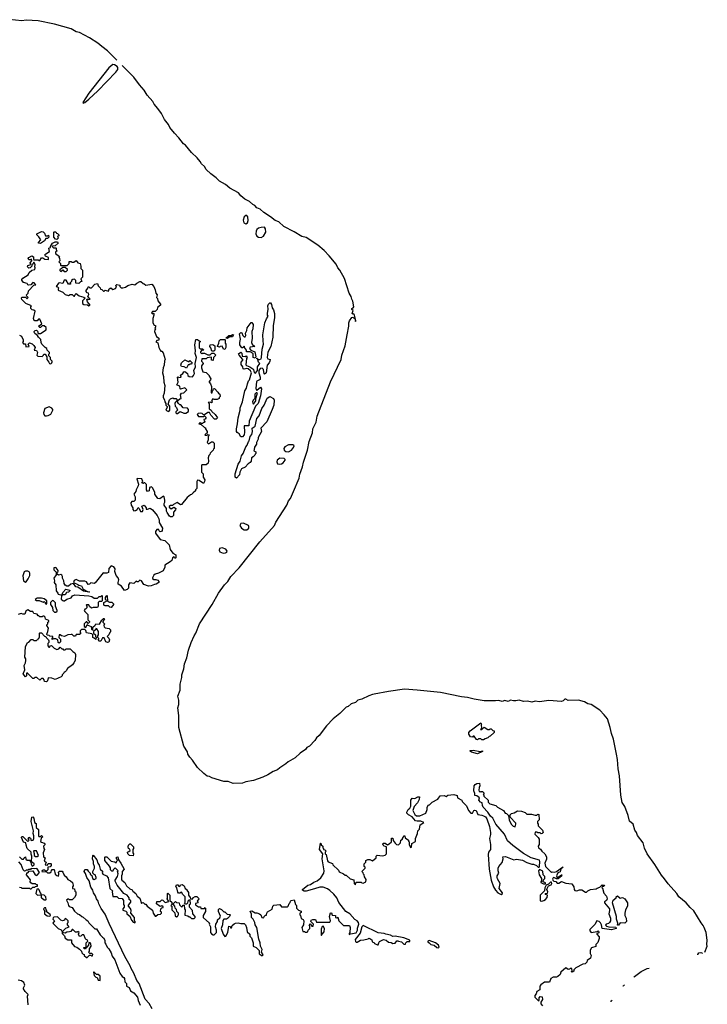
# Model space of a CAD drawing. Extents: x 2472589 to 2662339, y 701009 to 849030.
# Tile 282 of 406: x 2526639 to 2534743, y 817570 to 829181. Entities that reach past the tile are written whole.
import ezdxf

# ---------------------------------------------------------------- set-up
doc = ezdxf.new("R2010")
doc.units = 0

msp = doc.modelspace()

# ---------------------------------------------------------------- linework, layer by layer
at = {"layer": '0CON05XD'}
for points in [[(2527784, 828704), (2527675, 828815), (2527605, 828864), (2527560, 828905), (2527463, 828967), (2527345, 829029), (2527305, 829038), (2527245, 829071), (2527048, 829128), (2526855, 829166), (2526715, 829174), (2526665, 829169), (2526515, 829181)], [(2527388, 828198), (2527405, 828204), (2527455, 828242), (2527558, 828342), (2527770, 828560), (2527795, 828595), (2527795, 828615), (2527787, 828627), (2527755, 828648), (2527735, 828651), (2527689, 828611), (2527454, 828316), (2527384, 828205), (2527388, 828198)], [(2534715, 818185), (2534743, 818255), (2534738, 818275), (2534743, 818325), (2534728, 818415), (2534708, 818475), (2534695, 818498), (2534669, 818529), (2534585, 818670), (2534540, 818710), (2534494, 818765), (2534408, 818838), (2534385, 818877), (2534280, 818990), (2534240, 819050), (2534202, 819092), (2534125, 819220), (2534034, 819344), (2534001, 819411), (2533986, 819475), (2533921, 819561), (2533910, 819595), (2533888, 819625), (2533868, 819695), (2533828, 819728), (2533811, 819795), (2533771, 819901), (2533739, 819949), (2533725, 820035), (2533707, 820265), (2533691, 820345), (2533685, 820458), (2533671, 820521), (2533639, 820695), (2533612, 820762), (2533599, 820835), (2533565, 820935), (2533527, 820985), (2533475, 821038), (2533374, 821105), (2533334, 821114), (2533295, 821135), (2533226, 821155), (2533105, 821153), (2533075, 821166), (2533064, 821166), (2533045, 821147), (2533025, 821141), (2532875, 821153), (2532765, 821138), (2532715, 821146), (2532675, 821134), (2532625, 821145), (2532575, 821141), (2532525, 821157), (2532485, 821148), (2532459, 821149), (2532425, 821157), (2532395, 821142), (2532355, 821153), (2532325, 821142), (2532285, 821154), (2532245, 821147), (2532115, 821147), (2531996, 821166), (2531915, 821188), (2531845, 821194), (2531600, 821245), (2531325, 821275), (2531175, 821284), (2530985, 821260), (2530815, 821225), (2530795, 821224), (2530753, 821207), (2530672, 821168), (2530625, 821158), (2530595, 821129), (2530545, 821113), (2530509, 821081), (2530485, 821072), (2530412, 820998), (2530333, 820937), (2530255, 820854), (2530169, 820741), (2530135, 820710), (2530118, 820682), (2530056, 820614), (2530023, 820597), (2530006, 820574), (2529945, 820531), (2529885, 820475), (2529801, 820429), (2529776, 820404), (2529705, 820359), (2529677, 820333), (2529625, 820315), (2529565, 820275), (2529505, 820249), (2529395, 820208), (2529305, 820194), (2529265, 820177), (2529155, 820175), (2529097, 820197), (2529045, 820198), (2528905, 820241), (2528875, 820255), (2528850, 820260), (2528810, 820290), (2528733, 820363), (2528675, 820449), (2528642, 820482), (2528620, 820520), (2528615, 820545), (2528574, 820614), (2528516, 820835), (2528514, 820974), (2528504, 821065), (2528514, 821105), (2528515, 821155), (2528503, 821205), (2528528, 821275), (2528528, 821345), (2528550, 821425), (2528548, 821455), (2528573, 821525), (2528579, 821585), (2528610, 821655), (2528627, 821745), (2528659, 821835), (2528694, 821915), (2528714, 821945), (2528756, 822055), (2528907, 822283), (2528982, 822418), (2529052, 822518), (2529091, 822555), (2529102, 822575), (2529126, 822614), (2529225, 822715), (2529467, 823023), (2529641, 823215), (2529656, 823254), (2529788, 823455), (2529807, 823505), (2529829, 823535), (2529866, 823615), (2529931, 823775), (2529939, 823821), (2529971, 823909), (2529983, 823963), (2530030, 824105), (2530052, 824208), (2530090, 824310), (2530095, 824355), (2530132, 824435), (2530143, 824507), (2530300, 824910), (2530428, 825175), (2530435, 825225), (2530475, 825335), (2530500, 825465), (2530519, 825565), (2530516, 825605), (2530525, 825628), (2530555, 825668), (2530565, 825672), (2530588, 825658), (2530595, 825620), (2530600, 825635), (2530585, 825698), (2530575, 825710), (2530565, 825708), (2530558, 825715), (2530570, 825750), (2530555, 825762), (2530554, 825775), (2530568, 825782), (2530576, 825794), (2530565, 825861), (2530553, 825883), (2530545, 825916), (2530521, 825955), (2530465, 826129), (2530412, 826225), (2530387, 826255), (2530368, 826298), (2530288, 826395), (2530227, 826457), (2530151, 826521), (2530015, 826612), (2529965, 826625), (2529875, 826677), (2529753, 826743), (2529693, 826795), (2529651, 826811), (2529596, 826856), (2529515, 826906), (2529474, 826945), (2529433, 826963), (2529410, 826990), (2529385, 827003), (2529348, 827038), (2529293, 827063), (2529244, 827104), (2529217, 827137), (2529117, 827195), (2529065, 827236), (2528995, 827275), (2528956, 827316), (2528893, 827363), (2528837, 827415), (2528818, 827448), (2528780, 827480), (2528767, 827507), (2528730, 827550), (2528663, 827613), (2528591, 827699), (2528569, 827715), (2528516, 827786), (2528462, 827842), (2528409, 827909), (2528392, 827945), (2528345, 828005), (2528308, 828075), (2528268, 828135), (2528223, 828185), (2528206, 828216), (2528142, 828292), (2528105, 828350), (2528051, 828411), (2527985, 828501), (2527847, 828641)], [(2529305, 826774), (2529324, 826786), (2529332, 826812), (2529328, 826855), (2529315, 826873), (2529305, 826873), (2529286, 826855), (2529272, 826815), (2529281, 826785), (2529305, 826774)], [(2529485, 826614), (2529512, 826628), (2529538, 826675), (2529537, 826715), (2529525, 826734), (2529485, 826731), (2529455, 826722), (2529435, 826705), (2529426, 826685), (2529422, 826655), (2529435, 826628), (2529455, 826617), (2529485, 826614)], [(2526885, 826540), (2526860, 826545), (2526860, 826555), (2526888, 826585), (2526865, 826620), (2526842, 826642), (2526840, 826655), (2526895, 826682), (2526915, 826678), (2526930, 826665), (2526942, 826632), (2526965, 826630), (2526978, 826638), (2526980, 826615), (2526965, 826600), (2526945, 826600), (2526929, 826571), (2526885, 826540)], [(2527075, 826590), (2527062, 826592), (2527040, 826615), (2527040, 826675), (2527045, 826680), (2527065, 826680), (2527072, 826662), (2527085, 826660), (2527100, 826645), (2527098, 826632), (2527080, 826625), (2527088, 826618), (2527090, 826605), (2527075, 826590)], [(2526635, 825462), (2526658, 825448), (2526680, 825405), (2526680, 825385), (2526673, 825373), (2526685, 825360), (2526708, 825358), (2526712, 825322), (2526750, 825325), (2526740, 825355), (2526755, 825370), (2526785, 825360), (2526805, 825340), (2526820, 825315), (2526810, 825285), (2526838, 825278), (2526848, 825255), (2526840, 825225), (2526852, 825212), (2526905, 825210), (2526920, 825225), (2526922, 825238), (2526938, 825238), (2526960, 825205), (2526958, 825175), (2526982, 825142), (2526990, 825125), (2527005, 825122), (2527017, 825133), (2527020, 825145), (2527020, 825155), (2527003, 825173), (2527000, 825195), (2526980, 825215), (2526980, 825235), (2526990, 825245), (2526990, 825255), (2526963, 825283), (2526960, 825305), (2526940, 825315), (2526898, 825355), (2526890, 825375), (2526888, 825408), (2526860, 825435), (2526848, 825458), (2526815, 825480), (2526810, 825495), (2526810, 825505), (2526820, 825515), (2526835, 825518), (2526848, 825508), (2526855, 825480), (2526885, 825480), (2526950, 825525), (2526952, 825552), (2526925, 825572), (2526905, 825570), (2526885, 825550), (2526875, 825550), (2526860, 825565), (2526900, 825595), (2526875, 825650), (2526862, 825648), (2526845, 825630), (2526815, 825630), (2526810, 825635), (2526802, 825655), (2526820, 825745), (2526807, 825757), (2526785, 825760), (2526770, 825775), (2526770, 825795), (2526778, 825808), (2526712, 825832), (2526665, 825880), (2526658, 825895), (2526665, 825908), (2526705, 825910), (2526722, 825892), (2526728, 825892), (2526738, 825905), (2526722, 825922), (2526720, 825935), (2526740, 825955), (2526742, 825985), (2526805, 826050), (2526830, 826055), (2526808, 826078), (2526795, 826080), (2526770, 826055), (2526745, 826050), (2526734, 826054), (2526725, 826068), (2526685, 826082), (2526663, 826107), (2526663, 826117), (2526675, 826132), (2526739, 826171), (2526752, 826198), (2526782, 826228), (2526817, 826233), (2526822, 826255), (2526818, 826265), (2526820, 826295), (2526805, 826320), (2526798, 826302), (2526782, 826288), (2526780, 826275), (2526760, 826255), (2526745, 826250), (2526730, 826265), (2526735, 826280), (2526768, 826292), (2526760, 826315), (2526780, 826335), (2526778, 826358), (2526765, 826350), (2526745, 826350), (2526738, 826365), (2526745, 826378), (2526783, 826397), (2526800, 826385), (2526800, 826355), (2526805, 826350), (2526855, 826350), (2526865, 826340), (2526875, 826340), (2526895, 826372), (2526912, 826372), (2526935, 826358), (2526977, 826353), (2526978, 826378), (2526943, 826393), (2526933, 826407), (2526945, 826420), (2526990, 826445), (2526980, 826485), (2527000, 826495), (2527000, 826505), (2527024, 826546), (2527055, 826560), (2527085, 826560), (2527090, 826545), (2527058, 826512), (2527025, 826510), (2527020, 826505), (2527035, 826490), (2527065, 826490), (2527070, 826485), (2527070, 826465), (2527080, 826455), (2527062, 826438), (2527060, 826425), (2527107, 826387), (2527100, 826375), (2527107, 826367), (2527110, 826335), (2527100, 826325), (2527120, 826305), (2527120, 826285), (2527125, 826280), (2527197, 826283), (2527220, 826305), (2527222, 826328), (2527245, 826330), (2527255, 826320), (2527275, 826320), (2527305, 826340), (2527322, 826312), (2527350, 826305), (2527360, 826275), (2527360, 826245), (2527378, 826225), (2527380, 826165), (2527380, 826145), (2527360, 826125), (2527370, 826095), (2527355, 826090), (2527335, 826070), (2527302, 826072), (2527300, 826105), (2527285, 826120), (2527263, 826117), (2527250, 826105), (2527248, 826092), (2527230, 826075), (2527240, 826065), (2527235, 826060), (2527215, 826060), (2527185, 826110), (2527162, 826108), (2527145, 826070), (2527105, 826078), (2527095, 826072), (2527070, 826035), (2527085, 826030), (2527100, 826015), (2527090, 826005), (2527092, 825992), (2527145, 825968), (2527175, 825938), (2527215, 825928), (2527235, 825940), (2527255, 825940), (2527275, 825920), (2527285, 825920), (2527292, 825938), (2527305, 825950), (2527340, 825925), (2527395, 825910), (2527410, 825895), (2527380, 825865), (2527378, 825835), (2527395, 825820), (2527437, 825817), (2527455, 825808), (2527470, 825815), (2527438, 825855), (2527428, 825882), (2527435, 825890), (2527445, 825882), (2527470, 825885), (2527440, 825915), (2527452, 825938), (2527450, 825955), (2527435, 825960), (2527420, 825975), (2527422, 825988), (2527440, 826015), (2527445, 826030), (2527455, 826030), (2527465, 826020), (2527485, 826020), (2527525, 826060), (2527555, 826070), (2527562, 826042), (2527588, 826018), (2527592, 826002), (2527608, 825998), (2527625, 825980), (2527635, 825980), (2527645, 825990), (2527685, 825980), (2527692, 826008), (2527713, 826017), (2527735, 826000), (2527768, 826012), (2527778, 826025), (2527770, 826045), (2527783, 826057), (2527818, 826048), (2527820, 826035), (2527835, 826020), (2527855, 826020), (2527885, 826028), (2527913, 826047), (2527965, 826060), (2527997, 826053), (2528020, 826075), (2528055, 826092), (2528065, 826092), (2528095, 826068), (2528107, 826067), (2528125, 826050), (2528195, 826060), (2528220, 826035), (2528237, 825995), (2528243, 825955), (2528257, 825935), (2528252, 825905), (2528262, 825892), (2528267, 825865), (2528300, 825825), (2528300, 825815), (2528264, 825786), (2528257, 825763), (2528235, 825740), (2528205, 825740), (2528192, 825725), (2528205, 825710), (2528215, 825720), (2528220, 825715), (2528220, 825695), (2528208, 825655), (2528208, 825605), (2528225, 825580), (2528240, 825575), (2528240, 825555), (2528232, 825545), (2528240, 825535), (2528230, 825525), (2528228, 825505), (2528252, 825445), (2528280, 825425), (2528278, 825402), (2528253, 825397), (2528243, 825383), (2528268, 825368), (2528278, 825315), (2528293, 825283), (2528303, 825273), (2528315, 825272), (2528331, 825251), (2528352, 825175), (2528344, 825156), (2528343, 825107), (2528330, 825075), (2528323, 825015), (2528333, 824973), (2528337, 824905), (2528350, 824865), (2528340, 824775), (2528328, 824745), (2528328, 824725), (2528347, 824697), (2528348, 824675), (2528360, 824655), (2528360, 824635), (2528380, 824615), (2528363, 824587), (2528362, 824575), (2528383, 824563), (2528395, 824560), (2528410, 824575), (2528410, 824625), (2528390, 824645), (2528404, 824696), (2528415, 824710), (2528445, 824720), (2528452, 824712), (2528482, 824712), (2528490, 824705), (2528490, 824685), (2528470, 824665), (2528468, 824655), (2528470, 824625), (2528487, 824607), (2528500, 824575), (2528480, 824555), (2528480, 824545), (2528490, 824535), (2528500, 824535), (2528528, 824562), (2528575, 824540), (2528595, 824540), (2528628, 824562), (2528630, 824585), (2528615, 824600), (2528565, 824602), (2528538, 824638), (2528525, 824640), (2528510, 824655), (2528500, 824675), (2528502, 824688), (2528525, 824710), (2528540, 824715), (2528532, 824755), (2528544, 824776), (2528575, 824780), (2528608, 824815), (2528585, 824840), (2528535, 824822), (2528528, 824828), (2528525, 824860), (2528495, 824870), (2528492, 824875), (2528508, 824905), (2528500, 824965), (2528505, 824970), (2528515, 824960), (2528540, 824965), (2528535, 824990), (2528563, 825007), (2528574, 825026), (2528585, 825030), (2528618, 825008), (2528622, 824985), (2528635, 824972), (2528675, 824970), (2528687, 824983), (2528697, 825007), (2528692, 825045), (2528710, 825085), (2528708, 825125), (2528722, 825195), (2528708, 825245), (2528712, 825275), (2528702, 825345), (2528715, 825410), (2528735, 825410), (2528752, 825392), (2528770, 825385), (2528752, 825368), (2528752, 825312), (2528765, 825300), (2528795, 825300), (2528810, 825285), (2528782, 825278), (2528770, 825265), (2528770, 825255), (2528785, 825242), (2528795, 825250), (2528815, 825250), (2528855, 825230), (2528885, 825230), (2528902, 825248), (2528925, 825250), (2528950, 825225), (2528922, 825198)], [(2527185, 826210), (2527200, 826225), (2527200, 826235), (2527175, 826260), (2527145, 826260), (2527128, 826242), (2527110, 826235), (2527112, 826222), (2527125, 826210), (2527145, 826230), (2527162, 826212), (2527185, 826210)], [(2529245, 824260), (2529226, 824296), (2529201, 824311), (2529194, 824324), (2529193, 824357), (2529206, 824414), (2529212, 824485), (2529236, 824574), (2529236, 824605), (2529266, 824675), (2529292, 824805), (2529312, 824835), (2529322, 824888), (2529335, 824920), (2529347, 824933), (2529370, 825015), (2529359, 825039), (2529332, 825062), (2529315, 825067), (2529285, 825058), (2529272, 825062), (2529267, 825085), (2529248, 825115), (2529248, 825142), (2529270, 825165), (2529270, 825175), (2529224, 825224), (2529218, 825242), (2529245, 825260), (2529257, 825247), (2529262, 825212), (2529295, 825210), (2529308, 825218), (2529318, 825195), (2529310, 825185), (2529302, 825112), (2529311, 825101), (2529352, 825085), (2529385, 825063), (2529394, 825054), (2529402, 825022), (2529416, 825014), (2529442, 825045), (2529442, 825085), (2529470, 825125), (2529455, 825140), (2529440, 825180), (2529430, 825185), (2529435, 825190), (2529452, 825172), (2529465, 825172), (2529485, 825182), (2529490, 825195), (2529498, 825295), (2529511, 825355), (2529509, 825395), (2529504, 825466), (2529529, 825605), (2529546, 825654), (2529568, 825685), (2529560, 825695), (2529559, 825715), (2529569, 825765), (2529564, 825805), (2529570, 825825), (2529585, 825840), (2529595, 825840), (2529605, 825820), (2529613, 825783), (2529630, 825760), (2529643, 825715), (2529643, 825665), (2529627, 825575), (2529624, 825435), (2529597, 825325), (2529562, 825258), (2529557, 825197), (2529565, 825180), (2529590, 825175), (2529588, 825155), (2529580, 825135), (2529554, 825105), (2529543, 825017), (2529535, 825008), (2529525, 825000), (2529520, 825005), (2529511, 825055), (2529495, 825073), (2529474, 825066), (2529458, 825042), (2529458, 825015), (2529473, 824965), (2529472, 824938), (2529435, 824918), (2529431, 824909), (2529420, 824835), (2529427, 824817), (2529435, 824810), (2529475, 824847), (2529489, 824829), (2529476, 824744), (2529448, 824655), (2529418, 824622), (2529343, 824447), (2529340, 824390), (2529285, 824390), (2529289, 824315), (2529284, 824285), (2529265, 824262), (2529245, 824260)], [(2529415, 825190), (2529392, 825195), (2529390, 825245), (2529353, 825263), (2529312, 825262), (2529310, 825285), (2529290, 825315), (2529290, 825325), (2529285, 825330), (2529265, 825310), (2529255, 825310), (2529232, 825345), (2529232, 825375), (2529242, 825415), (2529230, 825475), (2529245, 825490), (2529258, 825488), (2529270, 825455), (2529285, 825440), (2529295, 825440), (2529302, 825455), (2529300, 825485), (2529316, 825514), (2529318, 825545), (2529365, 825610), (2529375, 825610), (2529392, 825585), (2529387, 825535), (2529373, 825505), (2529379, 825425), (2529370, 825375), (2529378, 825355), (2529408, 825325), (2529353, 825317), (2529348, 825305), (2529363, 825283), (2529408, 825265), (2529420, 825205), (2529415, 825190)], [(2529085, 825420), (2529070, 825425), (2529103, 825457), (2529132, 825458), (2529145, 825470), (2529160, 825465), (2529145, 825440), (2529115, 825440), (2529085, 825420)], [(2528925, 825270), (2528902, 825272), (2528892, 825312), (2528880, 825325), (2528882, 825348), (2528915, 825350), (2528940, 825335), (2528940, 825285), (2528925, 825270)], [(2529055, 825290), (2529040, 825295), (2529025, 825330), (2529003, 825327), (2528995, 825320), (2528970, 825325), (2528970, 825335), (2528987, 825363), (2528990, 825395), (2529005, 825410), (2529055, 825410), (2529060, 825405), (2529060, 825365), (2529070, 825355), (2529070, 825315), (2529055, 825290)], [(2528922, 825198), (2528920, 825165), (2528915, 825160), (2528900, 825165), (2528900, 825195), (2528895, 825200), (2528848, 825192), (2528835, 825180), (2528785, 825180), (2528780, 825155), (2528798, 825138), (2528800, 825125), (2528783, 825097), (2528782, 825075), (2528797, 825027), (2528835, 825020), (2528843, 825013), (2528870, 824985), (2528870, 824975), (2528890, 824945), (2528888, 824932), (2528870, 824915), (2528870, 824905), (2528887, 824887), (2528900, 824855), (2528895, 824780), (2528908, 824782), (2528910, 824805), (2528918, 824812), (2528922, 824828), (2528935, 824830), (2528975, 824790), (2528980, 824775), (2528998, 824765), (2529002, 824738), (2528990, 824725), (2528988, 824712), (2528965, 824702), (2528935, 824702), (2528915, 824710), (2528900, 824685), (2528910, 824675), (2528898, 824662), (2528885, 824670), (2528860, 824665), (2528870, 824655), (2528873, 824593), (2528896, 824576), (2528902, 824562), (2528943, 824523), (2528970, 824485), (2528955, 824470), (2528935, 824470), (2528890, 824515), (2528875, 824550), (2528855, 824550), (2528815, 824520), (2528805, 824520), (2528790, 824535), (2528775, 824540), (2528743, 824537), (2528730, 824525), (2528745, 824502), (2528805, 824500), (2528815, 824510), (2528838, 824488), (2528825, 824470), (2528810, 824465), (2528812, 824452), (2528820, 824445), (2528815, 824430), (2528805, 824430), (2528795, 824420), (2528775, 824420), (2528765, 824430), (2528750, 824415), (2528778, 824408), (2528815, 824370), (2528828, 824368), (2528830, 824355), (2528850, 824325), (2528850, 824305), (2528835, 824300), (2528820, 824285), (2528825, 824280), (2528845, 824280), (2528855, 824290), (2528870, 824285), (2528868, 824272), (2528860, 824265), (2528860, 824225), (2528850, 824195), (2528865, 824180), (2528898, 824202), (2528915, 824202), (2528932, 824185), (2528930, 824125), (2528922, 824118), (2528920, 824105), (2528882, 824068), (2528878, 824052), (2528868, 824042), (2528858, 824015), (2528862, 823975), (2528858, 823952), (2528835, 823930), (2528785, 823930), (2528780, 823925), (2528780, 823855), (2528783, 823843), (2528800, 823825), (2528800, 823785), (2528820, 823755), (2528818, 823735), (2528805, 823712), (2528755, 823748), (2528735, 823750), (2528728, 823735), (2528727, 823653), (2528710, 823635), (2528710, 823625), (2528685, 823600), (2528665, 823580), (2528653, 823577), (2528614, 823546), (2528545, 823462), (2528535, 823458), (2528495, 823488), (2528450, 823465), (2528438, 823452), (2528415, 823450), (2528402, 823438), (2528402, 823432), (2528423, 823413), (2528455, 823432), (2528465, 823430), (2528478, 823415), (2528475, 823400), (2528450, 823375), (2528452, 823335), (2528435, 823320), (2528415, 823319), (2528404, 823325), (2528375, 823368), (2528367, 823385), (2528370, 823415), (2528342, 823455), (2528340, 823475), (2528349, 823491), (2528350, 823515), (2528340, 823555), (2528335, 823560), (2528289, 823531), (2528268, 823535), (2528230, 823585), (2528230, 823605), (2528206, 823656), (2528192, 823672), (2528170, 823665), (2528166, 823624), (2528145, 823618), (2528132, 823635), (2528135, 823700), (2528115, 823720), (2528105, 823720), (2528095, 823710), (2528080, 823715), (2528090, 823735), (2528077, 823767), (2528025, 823770), (2528020, 823765), (2528037, 823705), (2528033, 823685), (2528010, 823635), (2528008, 823615), (2527982, 823585), (2527998, 823552), (2528000, 823515), (2527985, 823500), (2527962, 823498), (2527950, 823485), (2527954, 823455), (2527970, 823425), (2527973, 823403), (2527985, 823390), (2528005, 823392), (2528022, 823405), (2528035, 823430), (2528048, 823418), (2528062, 823382), (2528085, 823380), (2528092, 823405), (2528080, 823445), (2528107, 823457), (2528128, 823425), (2528130, 823410), (2528145, 823408), (2528175, 823420), (2528202, 823402), (2528257, 823335), (2528280, 823295), (2528282, 823275), (2528283, 823253), (2528320, 823185), (2528318, 823155), (2528310, 823145), (2528295, 823142), (2528283, 823153), (2528278, 823168), (2528255, 823170), (2528240, 823145), (2528240, 823125), (2528295, 823050), (2528348, 823038), (2528399, 822989), (2528412, 822932), (2528445, 822888), (2528478, 822868), (2528480, 822835), (2528475, 822830), (2528462, 822832), (2528455, 822850), (2528440, 822835), (2528430, 822805), (2528413, 822787), (2528351, 822749), (2528348, 822725), (2528329, 822681), (2528276, 822654), (2528235, 822643), (2528219, 822631), (2528203, 822597), (2528205, 822590), (2528218, 822578), (2528245, 822580), (2528265, 822572), (2528280, 822555), (2528278, 822542), (2528247, 822523), (2528228, 822522), (2528187, 822503), (2528155, 822500), (2528102, 822522), (2528073, 822563), (2528055, 822570), (2528035, 822552), (2528025, 822550), (2528012, 822558), (2527985, 822532), (2527935, 822540), (2527920, 822515), (2527920, 822475), (2527905, 822460), (2527875, 822450), (2527839, 822499), (2527800, 822525), (2527798, 822545), (2527808, 822575), (2527798, 822598), (2527777, 822627), (2527758, 822675), (2527762, 822705), (2527748, 822728), (2527715, 822740), (2527690, 822710), (2527685, 822660), (2527665, 822652), (2527635, 822652), (2527622, 822658), (2527529, 822541), (2527515, 822530), (2527475, 822538), (2527460, 822525), (2527445, 822520), (2527425, 822550), (2527405, 822558), (2527345, 822558), (2527305, 822578), (2527281, 822569), (2527272, 822545), (2527325, 822522), (2527335, 822512), (2527366, 822506), (2527387, 822467), (2527438, 822438), (2527460, 822435), (2527455, 822430), (2527392, 822442), (2527325, 822488), (2527302, 822492), (2527272, 822532), (2527242, 822525), (2527215, 822502), (2527195, 822502), (2527174, 822514), (2527161, 822531), (2527157, 822565), (2527143, 822593), (2527143, 822615), (2527135, 822632), (2527125, 822638), (2527095, 822632), (2527082, 822642), (2527080, 822665), (2527090, 822675), (2527090, 822685), (2527068, 822715), (2527055, 822722), (2527042, 822715), (2527041, 822695), (2527070, 822665), (2527070, 822635), (2527042, 822595), (2527048, 822565), (2527043, 822545), (2527066, 822516), (2527068, 822445), (2527088, 822418), (2527090, 822405), (2527125, 822398), (2527140, 822400), (2527148, 822425), (2527183, 822467), (2527230, 822455), (2527230, 822445), (2527215, 822430), (2527190, 822425), (2527175, 822400), (2527140, 822400), (2527132, 822388), (2527128, 822348), (2527145, 822330), (2527155, 822328), (2527165, 822328), (2527195, 822348), (2527245, 822362), (2527260, 822385), (2527287, 822397), (2527455, 822387), (2527488, 822378), (2527515, 822358), (2527555, 822360), (2527575, 822380), (2527595, 822380), (2527605, 822390), (2527610, 822385), (2527612, 822328), (2527605, 822320), (2527575, 822320), (2527562, 822308), (2527562, 822265), (2527555, 822250), (2527505, 822250), (2527485, 822242), (2527462, 822262), (2527455, 822280), (2527425, 822280), (2527420, 822275), (2527430, 822265), (2527430, 822245), (2527415, 822230), (2527405, 822230), (2527400, 822215), (2527405, 822200), (2527440, 822165), (2527440, 822105), (2527460, 822085), (2527460, 822075), (2527445, 822060), (2527428, 822078), (2527422, 822078), (2527400, 822055), (2527400, 822025), (2527418, 822012), (2527435, 822050), (2527442, 822042), (2527480, 822025), (2527483, 821993), (2527495, 821980), (2527500, 821985), (2527500, 822015), (2527528, 822042), (2527534, 822056), (2527578, 822052), (2527605, 822100), (2527625, 822120), (2527635, 822120), (2527638, 822115), (2527620, 822085), (2527620, 822075), (2527638, 822055), (2527630, 822035), (2527635, 822020), (2527645, 822010), (2527692, 822002), (2527710, 821985), (2527708, 821962), (2527700, 821955), (2527690, 821925), (2527670, 821905), (2527688, 821888), (2527697, 821867), (2527688, 821842), (2527675, 821838), (2527654, 821844), (2527635, 821890), (2527615, 821890), (2527595, 821852), (2527575, 821850), (2527562, 821862), (2527570, 821875), (2527570, 821885), (2527560, 821895), (2527560, 821915), (2527568, 821925), (2527566, 821966), (2527548, 821998), (2527535, 822000), (2527530, 821985), (2527510, 821965), (2527510, 821945), (2527530, 821925), (2527530, 821905), (2527540, 821895), (2527535, 821870), (2527518, 821888), (2527500, 821895), (2527500, 821925), (2527488, 821938), (2527425, 821950), (2527418, 821978), (2527405, 821990), (2527365, 821990), (2527350, 821975), (2527350, 821955), (2527358, 821942), (2527345, 821930), (2527305, 821930), (2527295, 821910), (2527275, 821910), (2527255, 821930), (2527245, 821932), (2527205, 821928), (2527165, 821908), (2527133, 821913), (2527117, 821927), (2527102, 821928), (2527100, 821895), (2527120, 821875), (2527120, 821845), (2527105, 821830)], [(2528605, 825070), (2528576, 825086), (2528545, 825092), (2528538, 825105), (2528547, 825135), (2528585, 825168), (2528625, 825150), (2528635, 825150), (2528645, 825160), (2528670, 825135), (2528665, 825120), (2528645, 825120), (2528635, 825110), (2528625, 825110), (2528605, 825070)], [(2529195, 823773), (2529180, 823785), (2529179, 823825), (2529212, 823938), (2529238, 823975), (2529252, 824038), (2529272, 824065), (2529304, 824145), (2529320, 824165), (2529334, 824205), (2529344, 824216), (2529354, 824265), (2529373, 824287), (2529384, 824326), (2529380, 824365), (2529414, 824386), (2529435, 824478), (2529461, 824509), (2529493, 824595), (2529520, 824635), (2529555, 824717), (2529585, 824738), (2529630, 824715), (2529637, 824695), (2529632, 824635), (2529616, 824585), (2529550, 824440), (2529480, 824365), (2529487, 824325), (2529448, 824252), (2529450, 824235), (2529428, 824195), (2529430, 824175), (2529405, 824140), (2529402, 824112), (2529400, 824095), (2529420, 824085), (2529420, 824065), (2529412, 824058), (2529410, 824045), (2529390, 824025), (2529370, 824015), (2529367, 823975), (2529355, 823960), (2529330, 823945), (2529295, 823902), (2529252, 823885), (2529234, 823846), (2529228, 823812), (2529195, 823773)], [(2529395, 824648), (2529422, 824685), (2529420, 824715), (2529442, 824775), (2529435, 824782), (2529425, 824782), (2529410, 824765), (2529410, 824715), (2529390, 824695), (2529384, 824676), (2529385, 824660), (2529395, 824648)], [(2526955, 824508), (2526975, 824513), (2527005, 824530), (2527030, 824575), (2527030, 824585), (2527019, 824599), (2526985, 824616), (2526934, 824596), (2526920, 824545), (2526922, 824525), (2526935, 824510), (2526955, 824508)], [(2529805, 824084), (2529842, 824105), (2529864, 824135), (2529872, 824155), (2529869, 824159), (2529856, 824166), (2529805, 824168), (2529764, 824145), (2529752, 824125), (2529755, 824104), (2529775, 824087), (2529805, 824084)], [(2529695, 823939), (2529725, 823944), (2529744, 823955), (2529766, 823985), (2529768, 823995), (2529756, 824006), (2529705, 824008), (2529672, 823985), (2529668, 823965), (2529677, 823945), (2529695, 823939)], [(2529284, 823164), (2529315, 823165), (2529339, 823185), (2529341, 823205), (2529335, 823215), (2529275, 823244), (2529245, 823241), (2529233, 823215), (2529253, 823183), (2529284, 823164)], [(2529035, 822890), (2529065, 822894), (2529079, 822901), (2529084, 822915), (2529069, 822935), (2529025, 822952), (2528995, 822943), (2528989, 822925), (2528997, 822905), (2529035, 822890)], [(2526705, 822548), (2526715, 822550), (2526740, 822585), (2526758, 822625), (2526758, 822655), (2526749, 822669), (2526735, 822677), (2526705, 822677), (2526692, 822668), (2526677, 822623), (2526682, 822565), (2526705, 822548)], [(2526955, 822290), (2526960, 822295), (2526958, 822328), (2526925, 822350), (2526895, 822358), (2526845, 822358), (2526820, 822345), (2526835, 822330), (2526868, 822332), (2526915, 822310), (2526925, 822320), (2526938, 822308), (2526940, 822295), (2526955, 822290)], [(2527065, 822192), (2527080, 822205), (2527080, 822215), (2527060, 822265), (2527062, 822302), (2527038, 822328), (2527025, 822330), (2527002, 822308), (2527000, 822285), (2527027, 822247), (2527030, 822215), (2527050, 822195), (2527065, 822192)], [(2527715, 822250), (2527702, 822252), (2527685, 822270), (2527645, 822268), (2527630, 822275), (2527632, 822308), (2527660, 822325), (2527658, 822338), (2527650, 822345), (2527650, 822365), (2527665, 822390), (2527670, 822385), (2527672, 822322), (2527695, 822310), (2527725, 822310), (2527747, 822287), (2527715, 822250)], [(2527105, 821830), (2527090, 821835), (2527088, 821868), (2527065, 821880), (2527035, 821880), (2527022, 821872), (2527020, 821885), (2527030, 821895), (2527028, 821908), (2526995, 821910), (2526985, 821920), (2526962, 821922), (2526960, 821935), (2526972, 821965), (2526978, 822005), (2526960, 822035), (2526960, 822045), (2526970, 822055), (2526970, 822075), (2526980, 822085), (2526980, 822095), (2526942, 822112), (2526940, 822135), (2526927, 822147), (2526913, 822147), (2526905, 822140), (2526875, 822140), (2526865, 822150), (2526855, 822150), (2526845, 822170), (2526805, 822180), (2526795, 822200), (2526765, 822202), (2526735, 822222), (2526712, 822205), (2526698, 822172), (2526675, 822170), (2526655, 822180), (2526620, 822165)], [(2526955, 821372), (2526930, 821375), (2526927, 821397), (2526915, 821410), (2526895, 821410), (2526875, 821392), (2526842, 821422), (2526818, 821422), (2526807, 821413), (2526793, 821413), (2526725, 821480), (2526720, 821475), (2526720, 821445), (2526705, 821430), (2526678, 821465), (2526698, 821515), (2526690, 821565), (2526708, 821595), (2526712, 821625), (2526712, 821645), (2526700, 821665), (2526708, 821785), (2526732, 821838), (2526745, 821840), (2526775, 821870), (2526795, 821870), (2526805, 821860), (2526835, 821860), (2526842, 821868), (2526858, 821872), (2526862, 821888), (2526870, 821895), (2526870, 821945), (2526875, 821950), (2526895, 821950), (2526932, 821912), (2526948, 821908), (2526950, 821895), (2526978, 821868), (2526982, 821855), (2526980, 821835), (2526970, 821825), (2526970, 821795), (2526982, 821782), (2526988, 821782), (2527002, 821798), (2527015, 821800), (2527045, 821770), (2527075, 821752), (2527098, 821762), (2527115, 821780), (2527135, 821760), (2527145, 821760), (2527155, 821750), (2527175, 821750), (2527185, 821760), (2527235, 821760), (2527265, 821730), (2527290, 821715), (2527298, 821695), (2527292, 821625), (2527278, 821595), (2527259, 821571), (2527202, 821528), (2527188, 821502), (2527175, 821490), (2527162, 821488), (2527160, 821475), (2527140, 821455), (2527140, 821445), (2527128, 821432), (2527055, 821400), (2527017, 821417), (2526975, 821420), (2526967, 821383), (2526955, 821372)], [(2532105, 820690), (2532085, 820690), (2532075, 820700), (2532045, 820700), (2532035, 820690), (2532023, 820693), (2531995, 820730), (2531985, 820730), (2531975, 820720), (2531952, 820722), (2531932, 820755), (2531932, 820775), (2531947, 820795), (2532075, 820890), (2532082, 820875), (2532078, 820865), (2532080, 820825), (2532070, 820810), (2532085, 820810), (2532115, 820838), (2532155, 820810), (2532175, 820810), (2532182, 820818), (2532195, 820820), (2532215, 820800), (2532230, 820795), (2532230, 820775), (2532185, 820732), (2532172, 820728), (2532155, 820710), (2532125, 820702), (2532105, 820690)], [(2532035, 820524), (2531965, 820544), (2531948, 820555), (2531948, 820562), (2531985, 820566), (2532065, 820550), (2532095, 820560), (2532095, 820552), (2532035, 820524)], [(2532105, 819791), (2532130, 819780), (2532146, 819756), (2532176, 819666), (2532187, 819597), (2532188, 819572), (2532176, 819525), (2532186, 819455), (2532187, 819395), (2532163, 819365), (2532159, 819335), (2532171, 819165), (2532194, 819035), (2532225, 818953), (2532245, 818917), (2532274, 818885), (2532315, 818863), (2532330, 818875), (2532330, 818885), (2532289, 818935), (2532300, 818995), (2532269, 819049), (2532266, 819065), (2532268, 819085), (2532286, 819115), (2532277, 819145), (2532277, 819175), (2532284, 819196), (2532325, 819240), (2532337, 819285), (2532335, 819310), (2532365, 819313), (2532462, 819272), (2532495, 819280), (2532565, 819270), (2532615, 819242), (2532674, 819224), (2532695, 819222), (2532730, 819205), (2532750, 819185), (2532760, 819185), (2532766, 819194), (2532771, 819255), (2532765, 819268), (2532668, 819298), (2532576, 819346), (2532451, 819441), (2532389, 819499), (2532351, 819575), (2532250, 819695), (2532215, 819763), (2532187, 819787), (2532156, 819836), (2532103, 819895), (2532092, 819915), (2532090, 819945), (2532070, 819955), (2532050, 819975), (2532060, 820005), (2532027, 820027), (2532002, 820032), (2532003, 820055), (2531990, 820085), (2531994, 820146), (2532007, 820163), (2532026, 820174), (2532058, 820178), (2532062, 820145), (2532053, 820127), (2532050, 820095), (2532055, 820080), (2532065, 820080), (2532075, 820070), (2532082, 820078), (2532095, 820080), (2532110, 820065), (2532108, 820052), (2532100, 820045), (2532108, 820038), (2532110, 820025), (2532160, 819975), (2532160, 819955), (2532180, 819935), (2532250, 819915), (2532270, 819895), (2532340, 819855), (2532360, 819825), (2532375, 819820), (2532398, 819798), (2532408, 819745), (2532433, 819693), (2532455, 819669), (2532477, 819663), (2532488, 819692), (2532486, 819706), (2532420, 819775), (2532420, 819805), (2532435, 819820), (2532465, 819828), (2532505, 819852), (2532555, 819848), (2532595, 819830), (2532615, 819812), (2532672, 819812), (2532715, 819800), (2532735, 819800), (2532745, 819810), (2532758, 819808), (2532760, 819745), (2532740, 819725), (2532740, 819705), (2532750, 819695), (2532750, 819675), (2532800, 819625), (2532810, 819595), (2532798, 819582), (2532785, 819580), (2532775, 819590), (2532745, 819590), (2532735, 819600), (2532715, 819600), (2532710, 819575), (2532748, 819538), (2532760, 819515), (2532760, 819455), (2532748, 819435), (2532752, 819415), (2532779, 819399), (2532794, 819374), (2532828, 819345), (2532849, 819309), (2532849, 819281), (2532828, 819235), (2532835, 819196), (2532905, 819122), (2532915, 819130), (2532945, 819128), (2532966, 819134), (2533035, 819186), (2533046, 819186), (2533018, 819162), (2533007, 819133), (2532982, 819118), (2532966, 819085), (2532975, 819060), (2533025, 819098), (2533030, 819095), (2533025, 819082), (2532985, 819050), (2532965, 819050), (2532935, 819064), (2532925, 819062), (2532918, 819045), (2532922, 819032), (2532935, 819020), (2532958, 819018), (2532975, 819000), (2532995, 819000), (2533025, 819018), (2533075, 818998), (2533145, 818992), (2533168, 818955), (2533173, 818923), (2533182, 818912), (2533205, 818908), (2533235, 818920), (2533265, 818919), (2533308, 818892), (2533318, 818892), (2533335, 818908), (2533365, 818922), (2533435, 818930), (2533445, 818940), (2533478, 818952), (2533505, 818978), (2533530, 818975), (2533525, 818960), (2533502, 818958), (2533500, 818945), (2533508, 818938), (2533525, 818880), (2533556, 818846), (2533564, 818815), (2533556, 818794), (2533533, 818777), (2533532, 818765), (2533590, 818695), (2533592, 818675), (2533583, 818635), (2533602, 818585), (2533602, 818555), (2533592, 818535), (2533577, 818523), (2533550, 818515), (2533543, 818503), (2533555, 818490), (2533584, 818484), (2533665, 818480), (2533670, 818465), (2533615, 818447), (2533505, 818462), (2533496, 818506), (2533485, 818530), (2533470, 818545), (2533440, 818555), (2533419, 818511), (2533358, 818452), (2533358, 818435), (2533375, 818418), (2533445, 818430), (2533455, 818437), (2533470, 818425), (2533455, 818410), (2533440, 818405), (2533440, 818395), (2533468, 818365), (2533468, 818345), (2533452, 818298), (2533430, 818275), (2533428, 818252), (2533380, 818235), (2533363, 818207), (2533363, 818167), (2533373, 818145), (2533366, 818114), (2533328, 818085), (2533322, 818065), (2533305, 818048), (2533275, 818042), (2533195, 817998), (2533170, 817975), (2533168, 817962), (2533158, 817952), (2533145, 817950), (2533140, 817955), (2533150, 817965), (2533145, 817990), (2533125, 817990), (2533118, 817982), (2533105, 817980), (2533075, 818000), (2533015, 817950), (2533008, 817922), (2532983, 817897), (2532965, 817888), (2532925, 817888), (2532900, 817875), (2532885, 817832), (2532825, 817830), (2532781, 817799), (2532770, 817785), (2532768, 817742), (2532735, 817720), (2532727, 817693), (2532710, 817675), (2532712, 817652), (2532755, 817610), (2532760, 817615), (2532760, 817645), (2532775, 817660), (2532798, 817658), (2532800, 817625), (2532780, 817595), (2532780, 817575), (2532802, 817552)], [(2527990, 818575), (2527990, 818595), (2527950, 818645), (2527952, 818675), (2527945, 818700), (2527920, 818725), (2527922, 818738), (2527950, 818775), (2527948, 818788), (2527930, 818805), (2527930, 818825), (2527905, 818857), (2527867, 818877), (2527818, 818935), (2527788, 818975), (2527763, 819023), (2527762, 819035), (2527792, 819075), (2527798, 819108), (2527790, 819135), (2527800, 819145), (2527765, 819180), (2527740, 819155), (2527735, 819140), (2527725, 819140), (2527710, 819155), (2527707, 819177), (2527695, 819200), (2527642, 819265), (2527640, 819305), (2527645, 819310), (2527665, 819308), (2527715, 819258), (2527755, 819250), (2527765, 819240), (2527778, 819242), (2527780, 819255), (2527790, 819265), (2527788, 819278), (2527780, 819285), (2527780, 819305), (2527795, 819310), (2527802, 819272), (2527830, 819235), (2527868, 819165), (2527848, 819135), (2527846, 819104), (2527838, 819085), (2527838, 819045), (2527844, 819034), (2527876, 819006), (2527898, 818965), (2527935, 818930), (2527965, 818920), (2527972, 818905), (2528007, 818877), (2528022, 818845), (2528053, 818823), (2528075, 818760), (2528082, 818768), (2528095, 818770), (2528112, 818752), (2528125, 818750), (2528140, 818725), (2528205, 818680), (2528212, 818645), (2528235, 818610), (2528245, 818610), (2528265, 818630), (2528297, 818633), (2528310, 818645), (2528310, 818655), (2528300, 818665), (2528303, 818697), (2528312, 818708), (2528328, 818712), (2528328, 818718), (2528315, 818730), (2528295, 818722), (2528250, 818755), (2528255, 818780), (2528295, 818780), (2528302, 818788), (2528315, 818800), (2528327, 818797), (2528355, 818770), (2528398, 818782), (2528378, 818815), (2528382, 818825), (2528380, 818875), (2528385, 818880), (2528407, 818857), (2528410, 818795), (2528430, 818775), (2528430, 818745), (2528420, 818735), (2528430, 818725), (2528430, 818685), (2528468, 818648), (2528472, 818612), (2528485, 818600), (2528500, 818605), (2528502, 818618), (2528510, 818625), (2528510, 818645), (2528492, 818662), (2528488, 818688), (2528472, 818702), (2528468, 818728), (2528450, 818745), (2528452, 818758), (2528475, 818780), (2528485, 818770), (2528518, 818768), (2528522, 818742), (2528545, 818720), (2528558, 818722), (2528562, 818738), (2528578, 818738), (2528580, 818695), (2528590, 818685), (2528585, 818620), (2528622, 818612), (2528635, 818600), (2528645, 818600), (2528665, 818580), (2528695, 818580), (2528708, 818592), (2528708, 818605), (2528680, 818635), (2528677, 818677), (2528640, 818715), (2528640, 818745), (2528650, 818755), (2528648, 818798), (2528632, 818798), (2528620, 818785), (2528618, 818762), (2528605, 818750), (2528592, 818752), (2528580, 818765), (2528590, 818775), (2528590, 818835), (2528560, 818865), (2528545, 818890), (2528525, 818880), (2528512, 818882), (2528503, 818893), (2528490, 818945), (2528480, 818955), (2528485, 818980), (2528505, 818980), (2528512, 818962), (2528525, 818960), (2528535, 818980), (2528555, 818982), (2528578, 818965), (2528590, 818935), (2528610, 818925), (2528610, 818915), (2528627, 818887), (2528630, 818855), (2528648, 818828), (2528652, 818812), (2528678, 818812), (2528680, 818825), (2528705, 818840), (2528725, 818840), (2528745, 818820), (2528748, 818812), (2528730, 818785), (2528738, 818778), (2528740, 818765), (2528712, 818758), (2528712, 818742), (2528745, 818720), (2528768, 818718), (2528775, 818700), (2528815, 818700), (2528825, 818710), (2528830, 818705), (2528830, 818665), (2528800, 818615), (2528800, 818595), (2528877, 818527), (2528872, 818515), (2528887, 818483), (2528888, 818418), (2528901, 818401), (2528918, 818388), (2528932, 818388), (2528959, 818415), (2528959, 818445), (2528947, 818485), (2528952, 818515), (2528968, 818545), (2528968, 818565), (2528999, 818591), (2529005, 818610), (2528982, 818665), (2528983, 818687), (2528995, 818700), (2529019, 818689), (2529045, 818660), (2529055, 818660), (2529082, 818632), (2529115, 818630), (2529120, 818625), (2529112, 818605), (2529088, 818582), (2529075, 818572), (2529045, 818572), (2529034, 818556), (2529027, 818505), (2529014, 818465), (2529037, 818395), (2529055, 818370), (2529070, 818375), (2529090, 818415), (2529105, 818490), (2529118, 818488), (2529122, 818472), (2529135, 818470), (2529142, 818498), (2529165, 818520), (2529183, 818527), (2529215, 818532), (2529245, 818522), (2529285, 818522), (2529300, 818505), (2529312, 818475), (2529320, 818425), (2529350, 818395), (2529350, 818375), (2529370, 818355), (2529390, 818295), (2529392, 818255), (2529425, 818240), (2529460, 818205), (2529462, 818165), (2529495, 818140), (2529507, 818153), (2529488, 818185), (2529496, 818215), (2529478, 818255), (2529473, 818295), (2529457, 818337), (2529432, 818475), (2529412, 818505), (2529408, 818535), (2529390, 818575), (2529372, 818595), (2529372, 818632), (2529353, 818667), (2529375, 818670), (2529415, 818650), (2529435, 818650), (2529465, 818638), (2529482, 818625), (2529494, 818594), (2529515, 818590), (2529520, 818605), (2529535, 818620), (2529548, 818622), (2529550, 818645), (2529561, 818659), (2529615, 818690), (2529623, 818727), (2529635, 818740), (2529706, 818746), (2529725, 818720), (2529795, 818720), (2529802, 818728), (2529815, 818760), (2529828, 818772), (2529830, 818785), (2529840, 818795), (2529875, 818800), (2529888, 818748), (2529900, 818735), (2529903, 818703), (2529925, 818680), (2529958, 818668), (2529958, 818652), (2529940, 818645), (2529940, 818625), (2529950, 818615), (2529955, 818580), (2529978, 818568), (2529988, 818555), (2529982, 818505), (2529962, 818475), (2529975, 818430), (2529995, 818430), (2530005, 818420), (2530025, 818420), (2530035, 818430), (2530040, 818445), (2530060, 818465), (2530060, 818495), (2530050, 818505), (2530062, 818518), (2530068, 818518), (2530072, 818502), (2530082, 818492), (2530098, 818492), (2530100, 818515), (2530070, 818545), (2530075, 818560), (2530095, 818568), (2530125, 818570), (2530135, 818540), (2530295, 818540), (2530300, 818555), (2530290, 818605), (2530303, 818647), (2530315, 818650), (2530322, 818622), (2530360, 818615), (2530362, 818592), (2530375, 818590), (2530388, 818598), (2530400, 818555), (2530455, 818500), (2530525, 818498), (2530532, 818475), (2530530, 818415), (2530520, 818405), (2530522, 818392), (2530538, 818402), (2530606, 818414), (2530621, 818445), (2530622, 818468), (2530636, 818515), (2530632, 818535), (2530615, 818554), (2530588, 818568), (2530529, 818635), (2530483, 818665), (2530401, 818771), (2530378, 818825), (2530340, 818870), (2530295, 818913), (2530265, 818933), (2530215, 818950), (2530175, 818952), (2530112, 818932), (2530015, 818903), (2529990, 818905), (2529970, 818915), (2529970, 818925), (2530034, 818976), (2530065, 818983), (2530105, 819010), (2530145, 819027), (2530188, 819062), (2530223, 819115), (2530227, 819145), (2530204, 819285), (2530210, 819345), (2530173, 819395), (2530182, 819468), (2530188, 819468), (2530192, 819452), (2530210, 819435), (2530210, 819415), (2530220, 819405), (2530220, 819395), (2530235, 819390), (2530250, 819375), (2530240, 819365), (2530240, 819345), (2530250, 819335), (2530265, 819260), (2530275, 819250), (2530325, 819230), (2530330, 819215), (2530395, 819150), (2530405, 819132), (2530457, 819107), (2530473, 819093), (2530485, 819092), (2530535, 819050), (2530578, 819038), (2530580, 818995), (2530595, 818980), (2530605, 819010), (2530665, 819010), (2530672, 819002), (2530685, 819000), (2530720, 819015), (2530722, 819042), (2530703, 819073), (2530700, 819095), (2530690, 819105), (2530688, 819118), (2530670, 819135), (2530710, 819175), (2530710, 819185), (2530700, 819195), (2530700, 819225), (2530720, 819245), (2530720, 819265), (2530743, 819277), (2530765, 819278), (2530795, 819260), (2530840, 819295), (2530840, 819315), (2530853, 819327), (2530915, 819320), (2530945, 819330), (2530960, 819345), (2530960, 819425), (2530930, 819435), (2530928, 819448), (2530920, 819455), (2530922, 819468), (2530945, 819470), (2530975, 819450), (2530995, 819460), (2531020, 819485), (2531022, 819528), (2531035, 819530), (2531042, 819502), (2531065, 819470), (2531080, 819455), (2531105, 819450), (2531127, 819473), (2531130, 819505), (2531150, 819515), (2531150, 819525), (2531170, 819555), (2531178, 819558), (2531182, 819532), (2531220, 819505), (2531220, 819495), (2531230, 819485), (2531230, 819455), (2531240, 819425), (2531245, 819420), (2531258, 819422), (2531260, 819465), (2531302, 819488), (2531302, 819525), (2531327, 819583), (2531330, 819615), (2531350, 819635), (2531360, 819685), (2531400, 819715), (2531365, 819730), (2531325, 819728), (2531303, 819733), (2531265, 819782), (2531220, 819805), (2531202, 819822), (2531202, 819835), (2531218, 819865), (2531236, 819884), (2531248, 819905), (2531250, 819975), (2531265, 820000), (2531295, 819998), (2531333, 820017), (2531350, 820015), (2531348, 819985), (2531327, 819945), (2531289, 819901), (2531272, 819855), (2531296, 819806), (2531315, 819793), (2531356, 819794), (2531426, 819824), (2531440, 819865), (2531442, 819895), (2531455, 819920), (2531468, 819922), (2531500, 819955), (2531565, 819988), (2531595, 820027), (2531643, 820033), (2531665, 820020), (2531684, 820036), (2531755, 820042), (2531795, 820030), (2531800, 820005), (2531848, 819975), (2531855, 819960), (2531905, 819910), (2531928, 819855), (2531955, 819822), (2531976, 819824), (2531990, 819855), (2532005, 819860), (2532018, 819855), (2532037, 819807), (2532085, 819800), (2532105, 819791)], [(2526635, 819310), (2526665, 819280), (2526685, 819280), (2526690, 819295), (2526705, 819310), (2526712, 819282), (2526725, 819270), (2526758, 819268), (2526762, 819252), (2526770, 819245), (2526773, 819223), (2526785, 819200), (2526810, 819215), (2526808, 819225), (2526778, 819248), (2526782, 819315), (2526772, 819342), (2526773, 819363), (2526726, 819406), (2526713, 819445), (2526712, 819472), (2526682, 819482), (2526660, 819535), (2526665, 819550), (2526675, 819548), (2526735, 819490), (2526750, 819505), (2526740, 819515), (2526745, 819540), (2526765, 819530), (2526775, 819500), (2526798, 819505), (2526806, 819525), (2526806, 819555), (2526796, 819585), (2526800, 819615), (2526774, 819725), (2526782, 819778), (2526795, 819779), (2526804, 819765), (2526813, 819715), (2526832, 819702), (2526834, 819655), (2526862, 819632), (2526862, 819555), (2526865, 819550), (2526885, 819550), (2526895, 819560), (2526910, 819545), (2526892, 819528), (2526885, 819490), (2526895, 819480), (2526925, 819470), (2526940, 819455), (2526920, 819435), (2526922, 819408), (2526930, 819395), (2526917, 819355), (2526918, 819308), (2526938, 819295), (2526928, 819258), (2526950, 819245), (2526940, 819215), (2526965, 819210), (2526975, 819230), (2527005, 819230), (2527010, 819225), (2527010, 819205), (2526998, 819192), (2526972, 819188), (2526970, 819155), (2526958, 819142), (2526945, 819140), (2526935, 819150), (2526915, 819150), (2526904, 819146), (2526900, 819135), (2526955, 819130), (2526965, 819120), (2526995, 819120), (2527008, 819132), (2527012, 819148), (2527022, 819158), (2527045, 819160), (2527058, 819105), (2527075, 819088), (2527095, 819080), (2527100, 819095), (2527098, 819118), (2527090, 819125), (2527098, 819132), (2527105, 819140), (2527138, 819138), (2527148, 819128), (2527162, 819092), (2527185, 819072), (2527205, 819040), (2527237, 819027), (2527260, 819005), (2527270, 818975), (2527270, 818965), (2527260, 818955), (2527260, 818935), (2527285, 818930), (2527290, 818905), (2527300, 818895), (2527300, 818855), (2527285, 818830), (2527255, 818800), (2527225, 818800), (2527218, 818808), (2527205, 818810), (2527192, 818798), (2527207, 818767), (2527213, 818733), (2527222, 818722), (2527255, 818710), (2527285, 818668), (2527320, 818635), (2527345, 818630), (2527370, 818605), (2527388, 818598), (2527420, 818565), (2527443, 818553), (2527455, 818530), (2527525, 818460), (2527545, 818460), (2527585, 818390), (2527615, 818360), (2527628, 818355), (2527640, 818325), (2527640, 818295), (2527655, 818280), (2527668, 818245), (2527690, 818225), (2527718, 818175), (2527729, 818139), (2527760, 818095), (2527820, 817935), (2527845, 817898), (2527865, 817887), (2527872, 817875), (2527876, 817836), (2527896, 817815), (2527898, 817785), (2527929, 817769), (2527945, 817730), (2527983, 817703), (2528028, 817655), (2528034, 817615), (2528060, 817560)], [(2527975, 819320), (2527933, 819323), (2527912, 819345), (2527910, 819365), (2527925, 819370), (2527940, 819385), (2527938, 819398), (2527920, 819405), (2527918, 819425), (2527922, 819448), (2527935, 819460), (2527945, 819460), (2527980, 819425), (2527980, 819405), (2527970, 819395), (2527970, 819355), (2527980, 819345), (2527975, 819320)], [(2526845, 819311), (2526862, 819325), (2526838, 819378), (2526805, 819380), (2526800, 819375), (2526808, 819348), (2526808, 819325), (2526825, 819311), (2526845, 819311)], [(2528199, 817515), (2528165, 817579), (2528119, 817629), (2528045, 817813), (2528020, 817851), (2527984, 817935), (2527952, 817992), (2527942, 818025), (2527876, 818135), (2527694, 818524), (2527644, 818634), (2527599, 818699), (2527571, 818755), (2527564, 818784), (2527542, 818812), (2527530, 818850), (2527508, 818885), (2527500, 818915), (2527475, 818950), (2527456, 819026), (2527430, 819065), (2527414, 819114), (2527400, 819135), (2527405, 819160), (2527435, 819160), (2527445, 819140), (2527470, 819115), (2527470, 819105), (2527488, 819088), (2527498, 819055), (2527517, 819043), (2527538, 819052), (2527540, 819065), (2527527, 819097), (2527515, 819100), (2527500, 819115), (2527500, 819135), (2527522, 819175), (2527522, 819195), (2527508, 819225), (2527507, 819253), (2527498, 819285), (2527500, 819325), (2527505, 819330), (2527548, 819275), (2527558, 819235), (2527575, 819210), (2527588, 819165), (2527617, 819137), (2527612, 819125), (2527618, 819105), (2527663, 819083), (2527682, 819062), (2527702, 818935), (2527738, 818905), (2527730, 818895), (2527735, 818840), (2527785, 818840), (2527803, 818823), (2527846, 818816), (2527860, 818795), (2527860, 818745), (2527870, 818735), (2527870, 818715), (2527853, 818697), (2527855, 818680), (2527888, 818668), (2527900, 818655), (2527900, 818635), (2527938, 818608), (2527955, 818560), (2527975, 818540), (2527985, 818540), (2527995, 818530), (2528000, 818535), (2527998, 818548), (2527990, 818555), (2527990, 818575)], [(2526635, 818950), (2526657, 818947), (2526665, 818940), (2526755, 818940), (2526762, 818932), (2526775, 818930), (2526795, 818950), (2526815, 818950), (2526825, 818960), (2526848, 818962), (2526848, 818978), (2526835, 818980), (2526825, 818990), (2526785, 818990), (2526771, 819001), (2526762, 819015), (2526767, 819037), (2526720, 819095), (2526722, 819118), (2526735, 819120), (2526752, 819138), (2526795, 819142), (2526820, 819095), (2526835, 819088), (2526845, 819092), (2526871, 819125), (2526845, 819168), (2526835, 819173), (2526815, 819168), (2526775, 819170), (2526765, 819160), (2526745, 819160), (2526735, 819150), (2526715, 819150), (2526708, 819142), (2526695, 819140), (2526680, 819155), (2526655, 819220), (2526629, 819249)], [(2532835, 818990), (2532835, 819002), (2532810, 819015), (2532812, 819038), (2532830, 819055), (2532830, 819075), (2532810, 819095), (2532805, 819138), (2532765, 819160), (2532752, 819145), (2532762, 819095), (2532790, 819055), (2532790, 819025), (2532780, 819015), (2532780, 819005), (2532811, 818991), (2532835, 818990)], [(2526848, 818858), (2526885, 818860), (2526890, 818860), (2526890, 818875), (2526882, 818882), (2526868, 818918), (2526855, 818930), (2526842, 818928), (2526830, 818875), (2526848, 818858)], [(2532793, 818787), (2532815, 818793), (2532836, 818804), (2532855, 818830), (2532858, 818858), (2532840, 818865), (2532833, 818877), (2532858, 818882), (2532862, 818895), (2532853, 818923), (2532856, 818935), (2532872, 818968), (2532901, 818979), (2532909, 818995), (2532905, 819010), (2532895, 819011), (2532873, 818987), (2532844, 818976), (2532828, 818945), (2532824, 818906), (2532775, 818855), (2532775, 818790), (2532793, 818787)], [(2526945, 818800), (2526950, 818805), (2526948, 818838), (2526925, 818858), (2526890, 818860), (2526890, 818825), (2526905, 818820), (2526925, 818800), (2526945, 818800)], [(2533695, 818502), (2533683, 818503), (2533688, 818525), (2533672, 818575), (2533672, 818605), (2533626, 818765), (2533634, 818796), (2533670, 818825), (2533670, 818835), (2533685, 818850), (2533715, 818822), (2533745, 818828), (2533770, 818815), (2533802, 818765), (2533802, 818725), (2533780, 818685), (2533772, 818645), (2533772, 818615), (2533787, 818587), (2533792, 818548), (2533772, 818528), (2533718, 818532), (2533695, 818502)], [(2526995, 818610), (2527000, 818615), (2526998, 818628), (2526950, 818665), (2526960, 818675), (2526950, 818685), (2526948, 818708), (2526932, 818708), (2526920, 818695), (2526922, 818682), (2526930, 818675), (2526930, 818635), (2526963, 818613), (2526995, 818610)], [(2527435, 818120), (2527462, 818148), (2527475, 818150), (2527485, 818140), (2527495, 818140), (2527500, 818155), (2527488, 818168), (2527465, 818170), (2527450, 818185), (2527460, 818195), (2527460, 818225), (2527480, 818255), (2527478, 818282), (2527470, 818295), (2527452, 818298), (2527450, 818265), (2527428, 818242), (2527420, 818240), (2527415, 818220), (2527402, 818222), (2527393, 818233), (2527395, 818240), (2527420, 818240), (2527420, 818295), (2527440, 818315), (2527435, 818330), (2527422, 818332), (2527413, 818343), (2527395, 818390), (2527375, 818390), (2527358, 818372), (2527345, 818370), (2527332, 818395), (2527338, 818418), (2527325, 818430), (2527318, 818422), (2527295, 818420), (2527265, 818452), (2527255, 818450), (2527242, 818428), (2527227, 818423), (2527195, 818422), (2527175, 818408), (2527152, 818412), (2527148, 818432), (2527157, 818443), (2527183, 818467), (2527220, 818485), (2527200, 818505), (2527200, 818525), (2527210, 818535), (2527208, 818555), (2527190, 818575), (2527175, 818580), (2527167, 818563), (2527143, 818553), (2527125, 818560), (2527085, 818600), (2527042, 818598), (2527032, 818588), (2527030, 818575), (2527050, 818555), (2527030, 818525), (2527090, 818465), (2527126, 818446), (2527140, 818425), (2527140, 818405), (2527168, 818378), (2527175, 818350), (2527205, 818328), (2527248, 818328), (2527250, 818295), (2527285, 818250), (2527312, 818242), (2527345, 818220), (2527368, 818198), (2527370, 818175), (2527385, 818160), (2527398, 818158), (2527400, 818145), (2527425, 818120), (2527435, 818120)], [(2530195, 818380), (2530202, 818398), (2530227, 818425), (2530230, 818465), (2530215, 818490), (2530202, 818488), (2530190, 818455), (2530190, 818385), (2530195, 818380)], [(2530855, 818270), (2530865, 818272), (2530870, 818295), (2530881, 818309), (2530925, 818332), (2530957, 818327), (2530985, 818302), (2531015, 818300), (2531035, 818288), (2531065, 818292), (2531085, 818320), (2531095, 818320), (2531103, 818313), (2531137, 818307), (2531165, 818280), (2531185, 818280), (2531190, 818295), (2531205, 818310), (2531235, 818310), (2531238, 818325), (2531165, 818353), (2531065, 818373), (2531035, 818370), (2531010, 818385), (2530955, 818396), (2530935, 818406), (2530865, 818411), (2530685, 818498), (2530672, 818485), (2530653, 818407), (2530592, 818335), (2530595, 818310), (2530603, 818303), (2530615, 818303), (2530655, 818327), (2530695, 818330), (2530747, 818343), (2530755, 818350), (2530767, 818347), (2530788, 818328), (2530792, 818312), (2530802, 818302), (2530815, 818300), (2530820, 818285), (2530855, 818270)], [(2531575, 818234), (2531582, 818245), (2531573, 818265), (2531538, 818295), (2531465, 818322), (2531448, 818315), (2531450, 818305), (2531466, 818296), (2531484, 818274), (2531525, 818268), (2531555, 818238), (2531575, 818234)], [(2534630, 818152), (2534630, 818155), (2534645, 818178), (2534665, 818181), (2534688, 818172)], [(2527585, 817850), (2527585, 817900), (2527565, 817920), (2527542, 817922), (2527518, 817948), (2527510, 817950), (2527515, 817910), (2527535, 817890), (2527550, 817885), (2527564, 817854), (2527585, 817850)], [(2533877, 817889), (2533884, 817896), (2533963, 817957), (2534035, 817991), (2534059, 817994)], [(2526738, 817565), (2526732, 817665), (2526740, 817685), (2526701, 817721), (2526683, 817753), (2526682, 817765), (2526698, 817795), (2526688, 817825), (2526660, 817845), (2526620, 817855)], [(2533753, 817783), (2533755, 817791), (2533769, 817799)], [(2533610, 817599), (2533611, 817609), (2533620, 817618)]]:
    msp.add_lwpolyline(points, dxfattribs=at)

doc.saveas('drawing.dxf')
